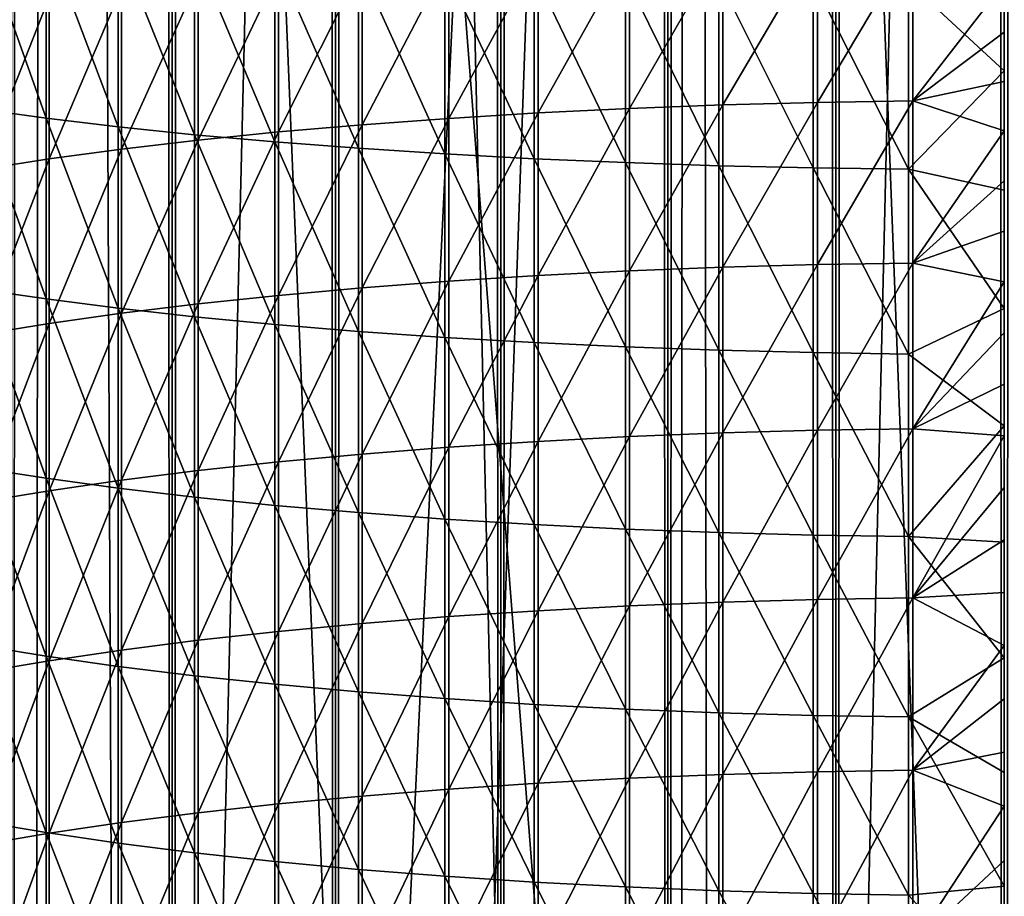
# Model space of a CAD drawing. Header units: millimetres. Extents: x -46 to 46, y -9 to 3208.
# Tile 274 of 401: x -2.46 to 0, y 31.38 to 33.57. Entities that reach past the tile are written whole.
import ezdxf

# ---------------------------------------------------------------- set-up
doc = ezdxf.new("R2010")
doc.units = ezdxf.units.MM
doc.header["$LTSCALE"] = 65.185185
for name, color, linetype in [('18', 7, 'CONTINUOUS'), ('19', 7, 'CONTINUOUS'), ('28', 7, 'CONTINUOUS'), ('30', 7, 'CONTINUOUS'), ('31', 7, 'CONTINUOUS'), ('32', 7, 'CONTINUOUS'), ('33', 7, 'CONTINUOUS')]:
    doc.layers.add(name, color=color, linetype=linetype)

msp = doc.modelspace()

# ---------------------------------------------------------------- linework, layer by layer
at = {"layer": '18', "color": 7, "linetype": 'CONTINUOUS'}
for points in [[(-2.4771, 11.3, 65.0791), (-2.0763, 11.3, 65.2069), (-2.4771, 1111.3, 65.0791), (-2.4771, 11.3, 65.0791)], [(-2.4771, 1111.3, 65.0791), (-2.0763, 11.3, 65.2069), (-2.0763, 1111.3, 65.2069), (-2.4771, 1111.3, 65.0791)], [(-2.0763, 11.3, 50.7931), (-2.4771, 11.3, 50.9209), (-2.0763, 1111.3, 50.7931), (-2.0763, 11.3, 50.7931)], [(-2.0763, 1111.3, 50.7931), (-2.4771, 11.3, 50.9209), (-2.4771, 1111.3, 50.9209), (-2.0763, 1111.3, 50.7931)], [(-2.0763, 11.3, 65.2069), (-1.6689, 11.3, 65.312), (-2.0763, 1111.3, 65.2069), (-2.0763, 11.3, 65.2069)], [(-2.0763, 1111.3, 65.2069), (-1.6689, 11.3, 65.312), (-1.6689, 1111.3, 65.312), (-2.0763, 1111.3, 65.2069)], [(-1.6689, 11.3, 50.688), (-2.0763, 11.3, 50.7931), (-1.6689, 1111.3, 50.688), (-1.6689, 11.3, 50.688)], [(-1.6689, 1111.3, 50.688), (-2.0763, 11.3, 50.7931), (-2.0763, 1111.3, 50.7931), (-1.6689, 1111.3, 50.688)], [(-1.6689, 11.3, 65.312), (-1.2563, 11.3, 65.394), (-1.6689, 1111.3, 65.312), (-1.6689, 11.3, 65.312)], [(-1.6689, 1111.3, 65.312), (-1.2563, 11.3, 65.394), (-1.2563, 1111.3, 65.394), (-1.6689, 1111.3, 65.312)], [(-1.2563, 11.3, 50.606), (-1.6689, 11.3, 50.688), (-1.2563, 1111.3, 50.606), (-1.2563, 11.3, 50.606)], [(-1.2563, 1111.3, 50.606), (-1.6689, 11.3, 50.688), (-1.6689, 1111.3, 50.688), (-1.2563, 1111.3, 50.606)], [(-1.2563, 11.3, 65.394), (-0.8397, 11.3, 65.4528), (-1.2563, 1111.3, 65.394), (-1.2563, 11.3, 65.394)], [(-1.2563, 1111.3, 65.394), (-0.8397, 11.3, 65.4528), (-0.8397, 1111.3, 65.4528), (-1.2563, 1111.3, 65.394)], [(-0.8397, 11.3, 50.5472), (-1.2563, 11.3, 50.606), (-0.8397, 1111.3, 50.5472), (-0.8397, 11.3, 50.5472)], [(-0.8397, 1111.3, 50.5472), (-1.2563, 11.3, 50.606), (-1.2563, 1111.3, 50.606), (-0.8397, 1111.3, 50.5472)], [(-0.8397, 11.3, 65.4528), (-0.4205, 11.3, 65.4882), (-0.8397, 1111.3, 65.4528), (-0.8397, 11.3, 65.4528)], [(-0.8397, 1111.3, 65.4528), (-0.4205, 11.3, 65.4882), (-0.4205, 1111.3, 65.4882), (-0.8397, 1111.3, 65.4528)], [(-0.4205, 11.3, 50.5118), (-0.8397, 11.3, 50.5472), (-0.4205, 1111.3, 50.5118), (-0.4205, 11.3, 50.5118)], [(-0.4205, 1111.3, 50.5118), (-0.8397, 11.3, 50.5472), (-0.8397, 1111.3, 50.5472), (-0.4205, 1111.3, 50.5118)], [(0, 11.3, 65.5), (0, 1111.3, 65.5), (-0.4205, 1111.3, 65.4882), (0, 11.3, 65.5)], [(-0.4205, 11.3, 65.4882), (0, 11.3, 65.5), (-0.4205, 1111.3, 65.4882), (-0.4205, 11.3, 65.4882)], [(0, 11.3, 50.5), (-0.4205, 11.3, 50.5118), (0, 1111.3, 50.5), (0, 11.3, 50.5)], [(0, 1111.3, 50.5), (-0.4205, 11.3, 50.5118), (-0.4205, 1111.3, 50.5118), (0, 1111.3, 50.5)]]:
    msp.add_3dface(points, dxfattribs=at)
at = {"layer": '19', "color": 7, "linetype": 'CONTINUOUS'}
for points in [[(0, 1111.3, 65.5), (0, 11.3, 65.5), (0.4205, 11.3, 65.4882), (0, 1111.3, 65.5)], [(0, 1111.3, 65.5), (0.4205, 11.3, 65.4882), (0.4205, 1111.3, 65.4882), (0, 1111.3, 65.5)], [(0, 11.3, 50.5), (0, 1111.3, 50.5), (0.4205, 1111.3, 50.5118), (0, 11.3, 50.5)], [(0.4205, 11.3, 50.5118), (0, 11.3, 50.5), (0.4205, 1111.3, 50.5118), (0.4205, 11.3, 50.5118)]]:
    msp.add_3dface(points, dxfattribs=at)
at = {"layer": '28', "color": 7, "linetype": 'CONTINUOUS'}
for points in [[(-2.3907, 33.7755, 54.3954), (-2.3907, 33.321, 54.4549), (-2.5598, 33.7963, 54.5634), (-2.3907, 33.7755, 54.3954)], [(-2.5598, 33.7963, 54.5634), (-2.3907, 33.321, 54.4549), (-2.5597, 33.3441, 54.6226), (-2.5598, 33.7963, 54.5634)], [(-2.2105, 33.7561, 54.2393), (-2.2105, 33.2996, 54.299), (-2.3907, 33.7755, 54.3954), (-2.2105, 33.7561, 54.2393)], [(-2.3907, 33.7755, 54.3954), (-2.2105, 33.2996, 54.299), (-2.3907, 33.321, 54.4549), (-2.3907, 33.7755, 54.3954)], [(-2.02, 33.7383, 54.0957), (-2.02, 33.2799, 54.1557), (-2.2105, 33.7561, 54.2393), (-2.02, 33.7383, 54.0957)], [(-2.2105, 33.7561, 54.2393), (-2.02, 33.2799, 54.1557), (-2.2105, 33.2996, 54.299), (-2.2105, 33.7561, 54.2393)], [(-0.7023, 33.7497, 60.4396), (-0.7023, 33.3542, 60.5002), (-0.4664, 33.7555, 60.4791), (-0.7023, 33.7497, 60.4396)], [(-0.4664, 33.7555, 60.4791), (-0.7023, 33.3542, 60.5002), (-0.4664, 33.3604, 60.5397), (-0.4664, 33.7555, 60.4791)], [(-0.4664, 33.7555, 60.4791), (-0.4664, 33.3604, 60.5397), (-0.2284, 33.759, 60.5026), (-0.4664, 33.7555, 60.4791)], [(-0.2284, 33.759, 60.5026), (-0.4664, 33.3604, 60.5397), (-0.2284, 33.3641, 60.5631), (-0.2284, 33.759, 60.5026)], [(-0.2284, 33.759, 60.5026), (-0.2284, 33.3641, 60.5631), (0, 33.6575, 60.5254), (-0.2284, 33.759, 60.5026)], [(-1.82, 33.7222, 53.9654), (-1.82, 33.2621, 54.0256), (-2.02, 33.7383, 54.0957), (-1.82, 33.7222, 53.9654)], [(-2.02, 33.7383, 54.0957), (-1.82, 33.2621, 54.0256), (-2.02, 33.2799, 54.1557), (-2.02, 33.7383, 54.0957)], [(-1.3859, 33.7181, 60.227), (-1.3859, 33.3207, 60.2879), (-1.1631, 33.7309, 60.3133), (-1.3859, 33.7181, 60.227)], [(-1.1631, 33.7309, 60.3133), (-1.3859, 33.3207, 60.2879), (-1.1631, 33.3343, 60.374), (-1.1631, 33.7309, 60.3133)], [(-1.1631, 33.7309, 60.3133), (-1.1631, 33.3343, 60.374), (-0.9349, 33.7414, 60.3842), (-1.1631, 33.7309, 60.3133)], [(-0.9349, 33.7414, 60.3842), (-1.1631, 33.3343, 60.374), (-0.9349, 33.3455, 60.4449), (-0.9349, 33.7414, 60.3842)], [(-0.9349, 33.7414, 60.3842), (-0.9349, 33.3455, 60.4449), (-0.7023, 33.7497, 60.4396), (-0.9349, 33.7414, 60.3842)], [(-0.7023, 33.7497, 60.4396), (-0.9349, 33.3455, 60.4449), (-0.7023, 33.3542, 60.5002), (-0.7023, 33.7497, 60.4396)], [(0, 33.7393, 53.4491), (0, 33.4394, 53.4869), (-0.2389, 33.6604, 53.467), (0, 33.7393, 53.4491)], [(-1.6115, 33.7077, 53.849), (-1.6115, 33.2461, 53.9094), (-1.82, 33.7222, 53.9654), (-1.6115, 33.7077, 53.849)], [(-1.82, 33.7222, 53.9654), (-1.6115, 33.2461, 53.9094), (-1.82, 33.2621, 54.0256), (-1.82, 33.7222, 53.9654)], [(-1.811, 33.6859, 60.0105), (-1.811, 33.2867, 60.0717), (-1.6022, 33.7031, 60.126), (-1.811, 33.6859, 60.0105)], [(-1.6022, 33.7031, 60.126), (-1.811, 33.2867, 60.0717), (-1.6022, 33.3048, 60.187), (-1.6022, 33.7031, 60.126)], [(-1.3955, 33.6951, 53.7469), (-1.3955, 33.2321, 53.8075), (-1.6115, 33.7077, 53.849), (-1.3955, 33.6951, 53.7469)], [(-1.6115, 33.7077, 53.849), (-1.3955, 33.2321, 53.8075), (-1.6115, 33.2461, 53.9094), (-1.6115, 33.7077, 53.849)], [(-1.6022, 33.7031, 60.126), (-1.6022, 33.3048, 60.187), (-1.3859, 33.7181, 60.227), (-1.6022, 33.7031, 60.126)], [(-1.3859, 33.7181, 60.227), (-1.6022, 33.3048, 60.187), (-1.3859, 33.3207, 60.2879), (-1.3859, 33.7181, 60.227)], [(-2.0114, 33.6667, 59.8812), (-2.0114, 33.2664, 59.9426), (-1.811, 33.6859, 60.0105), (-2.0114, 33.6667, 59.8812)], [(-1.811, 33.6859, 60.0105), (-2.0114, 33.2664, 59.9426), (-1.811, 33.2867, 60.0717), (-1.811, 33.6859, 60.0105)], [(-1.173, 33.6843, 53.6597), (-1.173, 33.2201, 53.7205), (-1.3955, 33.6951, 53.7469), (-1.173, 33.6843, 53.6597)], [(-1.3955, 33.6951, 53.7469), (-1.173, 33.2201, 53.7205), (-1.3955, 33.2321, 53.8075), (-1.3955, 33.6951, 53.7469)], [(-0.945, 33.6754, 53.5879), (-0.945, 33.2103, 53.6487), (-1.173, 33.6843, 53.6597), (-0.945, 33.6754, 53.5879)], [(-1.173, 33.6843, 53.6597), (-0.945, 33.2103, 53.6487), (-1.173, 33.2201, 53.7205), (-1.173, 33.6843, 53.6597)], [(-2.2023, 33.6455, 59.7387), (-2.2023, 33.2439, 59.8003), (-2.0114, 33.6667, 59.8812), (-2.2023, 33.6455, 59.7387)], [(-2.0114, 33.6667, 59.8812), (-2.2023, 33.2439, 59.8003), (-2.0114, 33.2664, 59.9426), (-2.0114, 33.6667, 59.8812)], [(-0.7126, 33.6684, 53.5316), (-0.7126, 33.2026, 53.5926), (-0.945, 33.6754, 53.5879), (-0.7126, 33.6684, 53.5316)], [(-0.945, 33.6754, 53.5879), (-0.7126, 33.2026, 53.5926), (-0.945, 33.2103, 53.6487), (-0.945, 33.6754, 53.5879)], [(-0.4768, 33.6634, 53.4913), (-0.4768, 33.197, 53.5523), (-0.7126, 33.6684, 53.5316), (-0.4768, 33.6634, 53.4913)], [(-0.7126, 33.6684, 53.5316), (-0.4768, 33.197, 53.5523), (-0.7126, 33.2026, 53.5926), (-0.7126, 33.6684, 53.5316)], [(-0.2389, 33.6604, 53.467), (-0.2389, 33.1937, 53.5281), (-0.4768, 33.6634, 53.4913), (-0.2389, 33.6604, 53.467)], [(-0.4768, 33.6634, 53.4913), (-0.2389, 33.1937, 53.5281), (-0.4768, 33.197, 53.5523), (-0.4768, 33.6634, 53.4913)], [(-0.2389, 33.6604, 53.467), (0, 33.4394, 53.4869), (-0.2389, 33.1937, 53.5281), (-0.2389, 33.6604, 53.467)], [(0, 33.6575, 60.5254), (-0.2284, 33.3641, 60.5631), (0, 33.5356, 60.544), (0, 33.6575, 60.5254)], [(-2.383, 33.6225, 59.5836), (-2.383, 33.2195, 59.6454), (-2.2023, 33.6455, 59.7387), (-2.383, 33.6225, 59.5836)], [(-2.2023, 33.6455, 59.7387), (-2.383, 33.2195, 59.6454), (-2.2023, 33.2439, 59.8003), (-2.2023, 33.6455, 59.7387)], [(-2.5525, 33.5977, 59.4167), (-2.5526, 33.1933, 59.4787), (-2.383, 33.6225, 59.5836), (-2.5525, 33.5977, 59.4167)], [(-2.383, 33.6225, 59.5836), (-2.5526, 33.1933, 59.4787), (-2.383, 33.2195, 59.6454), (-2.383, 33.6225, 59.5836)], [(0, 33.5356, 60.544), (-0.2284, 33.3641, 60.5631), (0, 33.4129, 60.563), (0, 33.5356, 60.544)], [(0, 33.4394, 53.4869), (0, 33.1419, 53.527), (-0.2389, 33.1937, 53.5281), (0, 33.4394, 53.4869)], [(0, 33.4129, 60.563), (-0.2284, 33.3641, 60.5631), (0, 33.2892, 60.5825), (0, 33.4129, 60.563)], [(-0.7023, 33.3542, 60.5002), (-0.7023, 32.9496, 60.5654), (-0.4664, 33.3604, 60.5397), (-0.7023, 33.3542, 60.5002)], [(-0.4664, 33.3604, 60.5397), (-0.7023, 32.9496, 60.5654), (-0.4664, 32.9561, 60.6048), (-0.4664, 33.3604, 60.5397)], [(-0.4664, 33.3604, 60.5397), (-0.4664, 32.9561, 60.6048), (-0.2284, 33.3641, 60.5631), (-0.4664, 33.3604, 60.5397)], [(-0.2284, 33.3641, 60.5631), (-0.4664, 32.9561, 60.6048), (-0.2284, 32.9599, 60.6282), (-0.2284, 33.3641, 60.5631)], [(-0.2284, 33.3641, 60.5631), (-0.2284, 32.9599, 60.6282), (0, 33.2892, 60.5825), (-0.2284, 33.3641, 60.5631)], [(-2.3907, 33.321, 54.4549), (-2.3907, 32.8702, 54.5194), (-2.5597, 33.3441, 54.6226), (-2.3907, 33.321, 54.4549)], [(-2.5597, 33.3441, 54.6226), (-2.3907, 32.8702, 54.5194), (-2.5597, 32.8951, 54.6869), (-2.5597, 33.3441, 54.6226)], [(-1.3859, 33.3207, 60.2879), (-1.3859, 32.9147, 60.3533), (-1.1631, 33.3343, 60.374), (-1.3859, 33.3207, 60.2879)], [(-1.1631, 33.3343, 60.374), (-1.3859, 32.9147, 60.3533), (-1.1631, 32.9289, 60.4393), (-1.1631, 33.3343, 60.374)], [(-1.1631, 33.3343, 60.374), (-1.1631, 32.9289, 60.4393), (-0.9349, 33.3455, 60.4449), (-1.1631, 33.3343, 60.374)], [(-0.9349, 33.3455, 60.4449), (-1.1631, 32.9289, 60.4393), (-0.9349, 32.9405, 60.5101), (-0.9349, 33.3455, 60.4449)], [(-0.9349, 33.3455, 60.4449), (-0.9349, 32.9405, 60.5101), (-0.7023, 33.3542, 60.5002), (-0.9349, 33.3455, 60.4449)], [(-0.7023, 33.3542, 60.5002), (-0.9349, 32.9405, 60.5101), (-0.7023, 32.9496, 60.5654), (-0.7023, 33.3542, 60.5002)], [(-2.2105, 33.2996, 54.299), (-2.2105, 32.8471, 54.3638), (-2.3907, 33.321, 54.4549), (-2.2105, 33.2996, 54.299)], [(-2.3907, 33.321, 54.4549), (-2.2105, 32.8471, 54.3638), (-2.3907, 32.8702, 54.5194), (-2.3907, 33.321, 54.4549)], [(-1.6022, 33.3048, 60.187), (-1.6022, 32.8982, 60.2525), (-1.3859, 33.3207, 60.2879), (-1.6022, 33.3048, 60.187)], [(-1.3859, 33.3207, 60.2879), (-1.6022, 32.8982, 60.2525), (-1.3859, 32.9147, 60.3533), (-1.3859, 33.3207, 60.2879)], [(-2.02, 33.2799, 54.1557), (-2.0199, 32.8259, 54.2207), (-2.2105, 33.2996, 54.299), (-2.02, 33.2799, 54.1557)], [(-2.2105, 33.2996, 54.299), (-2.0199, 32.8259, 54.2207), (-2.2105, 32.8471, 54.3638), (-2.2105, 33.2996, 54.299)], [(-2.0114, 33.2664, 59.9426), (-2.0114, 32.8581, 60.0083), (-1.811, 33.2867, 60.0717), (-2.0114, 33.2664, 59.9426)], [(-1.811, 33.2867, 60.0717), (-2.0114, 32.8581, 60.0083), (-1.811, 32.8793, 60.1373), (-1.811, 33.2867, 60.0717)], [(-1.811, 33.2867, 60.0717), (-1.811, 32.8793, 60.1373), (-1.6022, 33.3048, 60.187), (-1.811, 33.2867, 60.0717)], [(-1.6022, 33.3048, 60.187), (-1.811, 32.8793, 60.1373), (-1.6022, 32.8982, 60.2525), (-1.6022, 33.3048, 60.187)], [(0, 33.2892, 60.5825), (-0.2284, 32.9599, 60.6282), (0, 33.1647, 60.6025), (0, 33.2892, 60.5825)], [(-2.2023, 33.2439, 59.8003), (-2.2023, 32.8347, 59.8662), (-2.0114, 33.2664, 59.9426), (-2.2023, 33.2439, 59.8003)], [(-2.0114, 33.2664, 59.9426), (-2.2023, 32.8347, 59.8662), (-2.0114, 32.8581, 60.0083), (-2.0114, 33.2664, 59.9426)], [(-1.82, 33.2621, 54.0256), (-1.82, 32.8066, 54.0908), (-2.02, 33.2799, 54.1557), (-1.82, 33.2621, 54.0256)], [(-2.02, 33.2799, 54.1557), (-1.82, 32.8066, 54.0908), (-2.0199, 32.8259, 54.2207), (-2.02, 33.2799, 54.1557)], [(-1.6115, 33.2461, 53.9094), (-1.6115, 32.7893, 53.9748), (-1.82, 33.2621, 54.0256), (-1.6115, 33.2461, 53.9094)], [(-1.82, 33.2621, 54.0256), (-1.6115, 32.7893, 53.9748), (-1.82, 32.8066, 54.0908), (-1.82, 33.2621, 54.0256)], [(-2.383, 33.2195, 59.6454), (-2.383, 32.8093, 59.7114), (-2.2023, 33.2439, 59.8003), (-2.383, 33.2195, 59.6454)], [(-2.2023, 33.2439, 59.8003), (-2.383, 32.8093, 59.7114), (-2.2023, 32.8347, 59.8662), (-2.2023, 33.2439, 59.8003)], [(-1.3955, 33.2321, 53.8075), (-1.3955, 32.7742, 53.8731), (-1.6115, 33.2461, 53.9094), (-1.3955, 33.2321, 53.8075)], [(-1.6115, 33.2461, 53.9094), (-1.3955, 32.7742, 53.8731), (-1.6115, 32.7893, 53.9748), (-1.6115, 33.2461, 53.9094)], [(-2.5526, 33.1933, 59.4787), (-2.5526, 32.782, 59.5449), (-2.383, 33.2195, 59.6454), (-2.5526, 33.1933, 59.4787)], [(-2.383, 33.2195, 59.6454), (-2.5526, 32.782, 59.5449), (-2.383, 32.8093, 59.7114), (-2.383, 33.2195, 59.6454)], [(-1.173, 33.2201, 53.7205), (-1.173, 32.7613, 53.7862), (-1.3955, 33.2321, 53.8075), (-1.173, 33.2201, 53.7205)], [(-1.3955, 33.2321, 53.8075), (-1.173, 32.7613, 53.7862), (-1.3955, 32.7742, 53.8731), (-1.3955, 33.2321, 53.8075)], [(-0.945, 33.2103, 53.6487), (-0.945, 32.7507, 53.7145), (-1.173, 33.2201, 53.7205), (-0.945, 33.2103, 53.6487)], [(-1.173, 33.2201, 53.7205), (-0.945, 32.7507, 53.7145), (-1.173, 32.7613, 53.7862), (-1.173, 33.2201, 53.7205)], [(-0.7126, 33.2026, 53.5926), (-0.7126, 32.7423, 53.6585), (-0.945, 33.2103, 53.6487), (-0.7126, 33.2026, 53.5926)], [(-0.945, 33.2103, 53.6487), (-0.7126, 32.7423, 53.6585), (-0.945, 32.7507, 53.7145), (-0.945, 33.2103, 53.6487)], [(-0.4768, 33.197, 53.5523), (-0.4768, 32.7364, 53.6182), (-0.7126, 33.2026, 53.5926), (-0.4768, 33.197, 53.5523)], [(-0.7126, 33.2026, 53.5926), (-0.4768, 32.7364, 53.6182), (-0.7126, 32.7423, 53.6585), (-0.7126, 33.2026, 53.5926)], [(-0.2389, 33.1937, 53.5281), (-0.2389, 32.7328, 53.594), (-0.4768, 33.197, 53.5523), (-0.2389, 33.1937, 53.5281)], [(-0.4768, 33.197, 53.5523), (-0.2389, 32.7328, 53.594), (-0.4768, 32.7364, 53.6182), (-0.4768, 33.197, 53.5523)], [(0, 33.1419, 53.527), (0, 32.8468, 53.569), (-0.2389, 33.1937, 53.5281), (0, 33.1419, 53.527)], [(-0.2389, 33.1937, 53.5281), (0, 32.8468, 53.569), (-0.2389, 32.7328, 53.594), (-0.2389, 33.1937, 53.5281)], [(0, 33.1647, 60.6025), (-0.2284, 32.9599, 60.6282), (0, 33.0393, 60.6228), (0, 33.1647, 60.6025)], [(0, 33.0393, 60.6228), (-0.2284, 32.9599, 60.6282), (0, 32.9131, 60.6435), (0, 33.0393, 60.6228)], [(-1.1631, 32.9289, 60.4393), (-1.1631, 32.5149, 60.5083), (-0.9349, 32.9405, 60.5101), (-1.1631, 32.9289, 60.4393)], [(-0.9349, 32.9405, 60.5101), (-1.1631, 32.5149, 60.5083), (-0.9348, 32.5269, 60.5791), (-0.9349, 32.9405, 60.5101)], [(-0.9349, 32.9405, 60.5101), (-0.9348, 32.5269, 60.5791), (-0.7023, 32.9496, 60.5654), (-0.9349, 32.9405, 60.5101)], [(-0.7023, 32.9496, 60.5654), (-0.9348, 32.5269, 60.5791), (-0.7023, 32.5362, 60.6343), (-0.7023, 32.9496, 60.5654)], [(-0.7023, 32.9496, 60.5654), (-0.7023, 32.5362, 60.6343), (-0.4664, 32.9561, 60.6048), (-0.7023, 32.9496, 60.5654)], [(-0.4664, 32.9561, 60.6048), (-0.7023, 32.5362, 60.6343), (-0.4664, 32.5428, 60.6737), (-0.4664, 32.9561, 60.6048)], [(-0.4664, 32.9561, 60.6048), (-0.4664, 32.5428, 60.6737), (-0.2284, 32.9599, 60.6282), (-0.4664, 32.9561, 60.6048)], [(-0.2284, 32.9599, 60.6282), (-0.4664, 32.5428, 60.6737), (-0.2284, 32.5468, 60.6971), (-0.2284, 32.9599, 60.6282)], [(-0.2284, 32.9599, 60.6282), (-0.2284, 32.5468, 60.6971), (0, 32.9131, 60.6435), (-0.2284, 32.9599, 60.6282)], [(-1.3859, 32.9147, 60.3533), (-1.3858, 32.5004, 60.4224), (-1.1631, 32.9289, 60.4393), (-1.3859, 32.9147, 60.3533)], [(-1.1631, 32.9289, 60.4393), (-1.3858, 32.5004, 60.4224), (-1.1631, 32.5149, 60.5083), (-1.1631, 32.9289, 60.4393)], [(-2.3907, 32.8702, 54.5194), (-2.3907, 32.423, 54.5879), (-2.5597, 32.8951, 54.6869), (-2.3907, 32.8702, 54.5194)], [(-2.5597, 32.8951, 54.6869), (-2.3907, 32.423, 54.5879), (-2.5597, 32.4494, 54.7551), (-2.5597, 32.8951, 54.6869)], [(-1.811, 32.8793, 60.1373), (-1.811, 32.464, 60.2066), (-1.6022, 32.8982, 60.2525), (-1.811, 32.8793, 60.1373)], [(-1.6022, 32.8982, 60.2525), (-1.811, 32.464, 60.2066), (-1.6022, 32.4834, 60.3216), (-1.6022, 32.8982, 60.2525)], [(-1.6022, 32.8982, 60.2525), (-1.6022, 32.4834, 60.3216), (-1.3859, 32.9147, 60.3533), (-1.6022, 32.8982, 60.2525)], [(-1.3859, 32.9147, 60.3533), (-1.6022, 32.4834, 60.3216), (-1.3858, 32.5004, 60.4224), (-1.3859, 32.9147, 60.3533)], [(0, 32.9131, 60.6435), (-0.2284, 32.5468, 60.6971), (0, 32.786, 60.6646), (0, 32.9131, 60.6435)], [(-2.2105, 32.8471, 54.3638), (-2.2105, 32.3986, 54.4325), (-2.3907, 32.8702, 54.5194), (-2.2105, 32.8471, 54.3638)], [(-2.3907, 32.8702, 54.5194), (-2.2105, 32.3986, 54.4325), (-2.3907, 32.423, 54.5879), (-2.3907, 32.8702, 54.5194)], [(-2.0114, 32.8581, 60.0083), (-2.0113, 32.4422, 60.0777), (-1.811, 32.8793, 60.1373), (-2.0114, 32.8581, 60.0083)], [(-1.811, 32.8793, 60.1373), (-2.0113, 32.4422, 60.0777), (-1.811, 32.464, 60.2066), (-1.811, 32.8793, 60.1373)], [(-2.0199, 32.8259, 54.2207), (-2.02, 32.3761, 54.2896), (-2.2105, 32.8471, 54.3638), (-2.0199, 32.8259, 54.2207)], [(-2.2105, 32.8471, 54.3638), (-2.02, 32.3761, 54.2896), (-2.2105, 32.3986, 54.4325), (-2.2105, 32.8471, 54.3638)], [(-2.2023, 32.8347, 59.8662), (-2.2023, 32.4182, 59.9356), (-2.0114, 32.8581, 60.0083), (-2.2023, 32.8347, 59.8662)], [(-2.0114, 32.8581, 60.0083), (-2.2023, 32.4182, 59.9356), (-2.0113, 32.4422, 60.0777), (-2.0114, 32.8581, 60.0083)], [(0, 32.8468, 53.569), (0, 32.5539, 53.6127), (-0.2389, 32.7328, 53.594), (0, 32.8468, 53.569)], [(-2.383, 32.8093, 59.7114), (-2.383, 32.3921, 59.781), (-2.2023, 32.8347, 59.8662), (-2.383, 32.8093, 59.7114)], [(-2.2023, 32.8347, 59.8662), (-2.383, 32.3921, 59.781), (-2.2023, 32.4182, 59.9356), (-2.2023, 32.8347, 59.8662)], [(-2.0199, 32.8259, 54.2207), (-1.82, 32.3556, 54.1599), (-2.02, 32.3761, 54.2896), (-2.0199, 32.8259, 54.2207)], [(-1.82, 32.8066, 54.0908), (-1.82, 32.3556, 54.1599), (-2.0199, 32.8259, 54.2207), (-1.82, 32.8066, 54.0908)], [(-2.5526, 32.782, 59.5449), (-2.5525, 32.364, 59.6146), (-2.383, 32.8093, 59.7114), (-2.5526, 32.782, 59.5449)], [(-2.383, 32.8093, 59.7114), (-2.5525, 32.364, 59.6146), (-2.383, 32.3921, 59.781), (-2.383, 32.8093, 59.7114)], [(-1.6115, 32.7893, 53.9748), (-1.6115, 32.3374, 54.044), (-1.82, 32.8066, 54.0908), (-1.6115, 32.7893, 53.9748)], [(-1.82, 32.8066, 54.0908), (-1.6115, 32.3374, 54.044), (-1.82, 32.3556, 54.1599), (-1.82, 32.8066, 54.0908)], [(-1.3955, 32.7742, 53.8731), (-1.3955, 32.3214, 53.9424), (-1.6115, 32.7893, 53.9748), (-1.3955, 32.7742, 53.8731)], [(-1.6115, 32.7893, 53.9748), (-1.3955, 32.3214, 53.9424), (-1.6115, 32.3374, 54.044), (-1.6115, 32.7893, 53.9748)], [(-1.173, 32.7613, 53.7862), (-1.173, 32.3077, 53.8556), (-1.3955, 32.7742, 53.8731), (-1.173, 32.7613, 53.7862)], [(-1.3955, 32.7742, 53.8731), (-1.173, 32.3077, 53.8556), (-1.3955, 32.3214, 53.9424), (-1.3955, 32.7742, 53.8731)], [(0, 32.786, 60.6646), (-0.2284, 32.5468, 60.6971), (0, 32.658, 60.6859), (0, 32.786, 60.6646)], [(-0.945, 32.7507, 53.7145), (-0.945, 32.2965, 53.7841), (-1.173, 32.7613, 53.7862), (-0.945, 32.7507, 53.7145)], [(-1.173, 32.7613, 53.7862), (-0.945, 32.2965, 53.7841), (-1.173, 32.3077, 53.8556), (-1.173, 32.7613, 53.7862)], [(-0.7126, 32.7423, 53.6585), (-0.7126, 32.2876, 53.7281), (-0.945, 32.7507, 53.7145), (-0.7126, 32.7423, 53.6585)], [(-0.945, 32.7507, 53.7145), (-0.7126, 32.2876, 53.7281), (-0.945, 32.2965, 53.7841), (-0.945, 32.7507, 53.7145)], [(-0.4768, 32.7364, 53.6182), (-0.4768, 32.2813, 53.6879), (-0.7126, 32.7423, 53.6585), (-0.4768, 32.7364, 53.6182)], [(-0.7126, 32.7423, 53.6585), (-0.4768, 32.2813, 53.6879), (-0.7126, 32.2876, 53.7281), (-0.7126, 32.7423, 53.6585)], [(-0.2389, 32.7328, 53.594), (-0.2389, 32.2775, 53.6638), (-0.4768, 32.7364, 53.6182), (-0.2389, 32.7328, 53.594)], [(-0.4768, 32.7364, 53.6182), (-0.2389, 32.2775, 53.6638), (-0.4768, 32.2813, 53.6879), (-0.4768, 32.7364, 53.6182)], [(-0.2389, 32.7328, 53.594), (0, 32.5539, 53.6127), (-0.2389, 32.2775, 53.6638), (-0.2389, 32.7328, 53.594)], [(0, 32.658, 60.6859), (-0.2284, 32.5468, 60.6971), (0, 32.5292, 60.7076), (0, 32.658, 60.6859)], [(0, 32.5539, 53.6127), (0, 32.2634, 53.6577), (-0.2389, 32.2775, 53.6638), (0, 32.5539, 53.6127)], [(-1.1631, 32.5149, 60.5083), (-1.1631, 32.0928, 60.5802), (-0.9348, 32.5269, 60.5791), (-1.1631, 32.5149, 60.5083)], [(-0.9348, 32.5269, 60.5791), (-1.1631, 32.0928, 60.5802), (-0.9349, 32.1049, 60.651), (-0.9348, 32.5269, 60.5791)], [(-0.9348, 32.5269, 60.5791), (-0.9349, 32.1049, 60.651), (-0.7023, 32.5362, 60.6343), (-0.9348, 32.5269, 60.5791)], [(-0.7023, 32.5362, 60.6343), (-0.9349, 32.1049, 60.651), (-0.7023, 32.1144, 60.7061), (-0.7023, 32.5362, 60.6343)], [(-0.7023, 32.5362, 60.6343), (-0.7023, 32.1144, 60.7061), (-0.4664, 32.5428, 60.6737), (-0.7023, 32.5362, 60.6343)], [(-0.4664, 32.5428, 60.6737), (-0.7023, 32.1144, 60.7061), (-0.4664, 32.1211, 60.7455), (-0.4664, 32.5428, 60.6737)], [(-0.4664, 32.5428, 60.6737), (-0.4664, 32.1211, 60.7455), (-0.2284, 32.5468, 60.6971), (-0.4664, 32.5428, 60.6737)], [(-0.2284, 32.5468, 60.6971), (-0.4664, 32.1211, 60.7455), (-0.2284, 32.1251, 60.7689), (-0.2284, 32.5468, 60.6971)], [(-0.2284, 32.5468, 60.6971), (-0.2284, 32.1251, 60.7689), (0, 32.5292, 60.7076), (-0.2284, 32.5468, 60.6971)], [(0, 32.5292, 60.7076), (-0.2284, 32.1251, 60.7689), (0, 32.3997, 60.7296), (0, 32.5292, 60.7076)], [(-1.6022, 32.4834, 60.3216), (-1.6022, 32.0608, 60.3936), (-1.3858, 32.5004, 60.4224), (-1.6022, 32.4834, 60.3216)], [(-1.3858, 32.5004, 60.4224), (-1.6022, 32.0608, 60.3936), (-1.3859, 32.0781, 60.4943), (-1.3858, 32.5004, 60.4224)], [(-1.3858, 32.5004, 60.4224), (-1.3859, 32.0781, 60.4943), (-1.1631, 32.5149, 60.5083), (-1.3858, 32.5004, 60.4224)], [(-1.1631, 32.5149, 60.5083), (-1.3859, 32.0781, 60.4943), (-1.1631, 32.0928, 60.5802), (-1.1631, 32.5149, 60.5083)], [(-1.811, 32.464, 60.2066), (-1.811, 32.0411, 60.2786), (-1.6022, 32.4834, 60.3216), (-1.811, 32.464, 60.2066)], [(-1.6022, 32.4834, 60.3216), (-1.811, 32.0411, 60.2786), (-1.6022, 32.0608, 60.3936), (-1.6022, 32.4834, 60.3216)], [(-2.3907, 32.423, 54.5879), (-2.3907, 31.9795, 54.6594), (-2.5597, 32.4494, 54.7551), (-2.3907, 32.423, 54.5879)], [(-2.5597, 32.4494, 54.7551), (-2.3907, 31.9795, 54.6594), (-2.5597, 32.0069, 54.8264), (-2.5597, 32.4494, 54.7551)], [(-2.0113, 32.4422, 60.0777), (-2.0113, 32.019, 60.1498), (-1.811, 32.464, 60.2066), (-2.0113, 32.4422, 60.0777)], [(-1.811, 32.464, 60.2066), (-2.0113, 32.019, 60.1498), (-1.811, 32.0411, 60.2786), (-1.811, 32.464, 60.2066)], [(-2.2023, 32.4182, 59.9356), (-2.2023, 31.9947, 60.0077), (-2.0113, 32.4422, 60.0777), (-2.2023, 32.4182, 59.9356)], [(-2.0113, 32.4422, 60.0777), (-2.2023, 31.9947, 60.0077), (-2.0113, 32.019, 60.1498), (-2.0113, 32.4422, 60.0777)], [(-2.2105, 32.3986, 54.4325), (-2.2105, 31.954, 54.5041), (-2.3907, 32.423, 54.5879), (-2.2105, 32.3986, 54.4325)], [(-2.3907, 32.423, 54.5879), (-2.2105, 31.954, 54.5041), (-2.3907, 31.9795, 54.6594), (-2.3907, 32.423, 54.5879)], [(-2.383, 32.3921, 59.781), (-2.383, 31.9682, 59.8532), (-2.2023, 32.4182, 59.9356), (-2.383, 32.3921, 59.781)], [(-2.2023, 32.4182, 59.9356), (-2.383, 31.9682, 59.8532), (-2.2023, 31.9947, 60.0077), (-2.2023, 32.4182, 59.9356)], [(0, 32.3997, 60.7296), (-0.2284, 32.1251, 60.7689), (0, 32.2693, 60.7518), (0, 32.3997, 60.7296)], [(-2.5525, 32.364, 59.6146), (-2.5525, 31.9397, 59.6869), (-2.383, 32.3921, 59.781), (-2.5525, 32.364, 59.6146)], [(-2.383, 32.3921, 59.781), (-2.5525, 31.9397, 59.6869), (-2.383, 31.9682, 59.8532), (-2.383, 32.3921, 59.781)], [(-2.02, 32.3761, 54.2896), (-2.02, 31.9305, 54.3614), (-2.2105, 32.3986, 54.4325), (-2.02, 32.3761, 54.2896)], [(-2.2105, 32.3986, 54.4325), (-2.02, 31.9305, 54.3614), (-2.2105, 31.954, 54.5041), (-2.2105, 32.3986, 54.4325)], [(-1.82, 32.3556, 54.1599), (-1.82, 31.9093, 54.2318), (-2.02, 32.3761, 54.2896), (-1.82, 32.3556, 54.1599)], [(-2.02, 32.3761, 54.2896), (-1.82, 31.9093, 54.2318), (-2.02, 31.9305, 54.3614), (-2.02, 32.3761, 54.2896)], [(-1.6115, 32.3374, 54.044), (-1.6115, 31.8902, 54.116), (-1.82, 32.3556, 54.1599), (-1.6115, 32.3374, 54.044)], [(-1.82, 32.3556, 54.1599), (-1.6115, 31.8902, 54.116), (-1.82, 31.9093, 54.2318), (-1.82, 32.3556, 54.1599)], [(-1.3955, 32.3214, 53.9424), (-1.3955, 31.8736, 54.0145), (-1.6115, 32.3374, 54.044), (-1.3955, 32.3214, 53.9424)], [(-1.6115, 32.3374, 54.044), (-1.3955, 31.8736, 54.0145), (-1.6115, 31.8902, 54.116), (-1.6115, 32.3374, 54.044)], [(-1.173, 32.3077, 53.8556), (-1.173, 31.8593, 53.9279), (-1.3955, 32.3214, 53.9424), (-1.173, 32.3077, 53.8556)], [(-1.3955, 32.3214, 53.9424), (-1.173, 31.8593, 53.9279), (-1.3955, 31.8736, 54.0145), (-1.3955, 32.3214, 53.9424)], [(-0.945, 32.2965, 53.7841), (-0.945, 31.8476, 53.8564), (-1.173, 32.3077, 53.8556), (-0.945, 32.2965, 53.7841)], [(-1.173, 32.3077, 53.8556), (-0.945, 31.8476, 53.8564), (-1.173, 31.8593, 53.9279), (-1.173, 32.3077, 53.8556)], [(-0.7126, 32.2876, 53.7281), (-0.7126, 31.8384, 53.8005), (-0.945, 32.2965, 53.7841), (-0.7126, 32.2876, 53.7281)], [(-0.945, 32.2965, 53.7841), (-0.7126, 31.8384, 53.8005), (-0.945, 31.8476, 53.8564), (-0.945, 32.2965, 53.7841)], [(-0.4768, 32.2813, 53.6879), (-0.4768, 31.8318, 53.7603), (-0.7126, 32.2876, 53.7281), (-0.4768, 32.2813, 53.6879)], [(-0.7126, 32.2876, 53.7281), (-0.4768, 31.8318, 53.7603), (-0.7126, 31.8384, 53.8005), (-0.7126, 32.2876, 53.7281)], [(-0.2389, 32.2775, 53.6638), (-0.2389, 31.8279, 53.7362), (-0.4768, 32.2813, 53.6879), (-0.2389, 32.2775, 53.6638)], [(-0.4768, 32.2813, 53.6879), (-0.2389, 31.8279, 53.7362), (-0.4768, 31.8318, 53.7603), (-0.4768, 32.2813, 53.6879)], [(0, 32.2634, 53.6577), (0, 31.9752, 53.7039), (-0.2389, 32.2775, 53.6638), (0, 32.2634, 53.6577)], [(-0.2389, 32.2775, 53.6638), (0, 31.9752, 53.7039), (-0.2389, 31.8279, 53.7362), (-0.2389, 32.2775, 53.6638)], [(0, 32.2693, 60.7518), (-0.2284, 32.1251, 60.7689), (0, 32.138, 60.7743), (0, 32.2693, 60.7518)], [(0, 32.138, 60.7743), (-0.2284, 32.1251, 60.7689), (0, 32.006, 60.7969), (0, 32.138, 60.7743)], [(-1.1631, 32.0928, 60.5802), (-1.1631, 31.6627, 60.6541), (-0.9349, 32.1049, 60.651), (-1.1631, 32.0928, 60.5802)], [(-0.9349, 32.1049, 60.651), (-1.1631, 31.6627, 60.6541), (-0.9349, 31.6749, 60.7248), (-0.9349, 32.1049, 60.651)], [(-0.9349, 32.1049, 60.651), (-0.9349, 31.6749, 60.7248), (-0.7023, 32.1144, 60.7061), (-0.9349, 32.1049, 60.651)], [(-0.7023, 32.1144, 60.7061), (-0.9349, 31.6749, 60.7248), (-0.7023, 31.6844, 60.78), (-0.7023, 32.1144, 60.7061)], [(-0.7023, 32.1144, 60.7061), (-0.7023, 31.6844, 60.78), (-0.4664, 32.1211, 60.7455), (-0.7023, 32.1144, 60.7061)], [(-0.4664, 32.1211, 60.7455), (-0.7023, 31.6844, 60.78), (-0.4664, 31.6911, 60.8194), (-0.4664, 32.1211, 60.7455)], [(-0.4664, 32.1211, 60.7455), (-0.4664, 31.6911, 60.8194), (-0.2284, 32.1251, 60.7689), (-0.4664, 32.1211, 60.7455)], [(-0.2284, 32.1251, 60.7689), (-0.4664, 31.6911, 60.8194), (-0.2284, 31.6952, 60.8428), (-0.2284, 32.1251, 60.7689)], [(-0.2284, 32.1251, 60.7689), (-0.2284, 31.6952, 60.8428), (0, 32.006, 60.7969), (-0.2284, 32.1251, 60.7689)], [(-1.3859, 32.0781, 60.4943), (-1.3859, 31.648, 60.5682), (-1.1631, 32.0928, 60.5802), (-1.3859, 32.0781, 60.4943)], [(-1.1631, 32.0928, 60.5802), (-1.3859, 31.648, 60.5682), (-1.1631, 31.6627, 60.6541), (-1.1631, 32.0928, 60.5802)], [(-1.811, 32.0411, 60.2786), (-1.811, 31.6109, 60.3525), (-1.6022, 32.0608, 60.3936), (-1.811, 32.0411, 60.2786)], [(-1.6022, 32.0608, 60.3936), (-1.811, 31.6109, 60.3525), (-1.6022, 31.6307, 60.4675), (-1.6022, 32.0608, 60.3936)], [(-1.6022, 32.0608, 60.3936), (-1.6022, 31.6307, 60.4675), (-1.3859, 32.0781, 60.4943), (-1.6022, 32.0608, 60.3936)], [(-1.3859, 32.0781, 60.4943), (-1.6022, 31.6307, 60.4675), (-1.3859, 31.648, 60.5682), (-1.3859, 32.0781, 60.4943)], [(-2.0113, 32.019, 60.1498), (-2.0113, 31.5888, 60.2237), (-1.811, 32.0411, 60.2786), (-2.0113, 32.019, 60.1498)], [(-1.811, 32.0411, 60.2786), (-2.0113, 31.5888, 60.2237), (-1.811, 31.6109, 60.3525), (-1.811, 32.0411, 60.2786)], [(-2.3907, 31.9795, 54.6594), (-2.3907, 31.5396, 54.7327), (-2.5597, 32.0069, 54.8264), (-2.3907, 31.9795, 54.6594)], [(-2.5597, 32.0069, 54.8264), (-2.3907, 31.5396, 54.7327), (-2.5597, 31.5678, 54.8996), (-2.5597, 32.0069, 54.8264)], [(-2.2023, 31.9947, 60.0077), (-2.2023, 31.5644, 60.0817), (-2.0113, 32.019, 60.1498), (-2.2023, 31.9947, 60.0077)], [(-2.0113, 32.019, 60.1498), (-2.2023, 31.5644, 60.0817), (-2.0113, 31.5888, 60.2237), (-2.0113, 32.019, 60.1498)], [(-2.383, 31.9682, 59.8532), (-2.383, 31.5378, 59.9271), (-2.2023, 31.9947, 60.0077), (-2.383, 31.9682, 59.8532)], [(-2.2023, 31.9947, 60.0077), (-2.383, 31.5378, 59.9271), (-2.2023, 31.5644, 60.0817), (-2.2023, 31.9947, 60.0077)], [(0, 32.006, 60.7969), (-0.2284, 31.6952, 60.8428), (0, 31.8733, 60.8197), (0, 32.006, 60.7969)], [(-2.5525, 31.9397, 59.6869), (-2.5525, 31.5093, 59.7608), (-2.383, 31.9682, 59.8532), (-2.5525, 31.9397, 59.6869)], [(-2.383, 31.9682, 59.8532), (-2.5525, 31.5093, 59.7608), (-2.383, 31.5378, 59.9271), (-2.383, 31.9682, 59.8532)], [(-2.2105, 31.954, 54.5041), (-2.2105, 31.5134, 54.5776), (-2.3907, 31.9795, 54.6594), (-2.2105, 31.954, 54.5041)], [(-2.3907, 31.9795, 54.6594), (-2.2105, 31.5134, 54.5776), (-2.3907, 31.5396, 54.7327), (-2.3907, 31.9795, 54.6594)], [(0, 31.9752, 53.7039), (0, 31.6893, 53.7508), (-0.2389, 31.8279, 53.7362), (0, 31.9752, 53.7039)], [(-2.02, 31.9305, 54.3614), (-2.0199, 31.4893, 54.4349), (-2.2105, 31.954, 54.5041), (-2.02, 31.9305, 54.3614)], [(-2.2105, 31.954, 54.5041), (-2.0199, 31.4893, 54.4349), (-2.2105, 31.5134, 54.5776), (-2.2105, 31.954, 54.5041)], [(-1.82, 31.9093, 54.2318), (-1.82, 31.4674, 54.3055), (-2.02, 31.9305, 54.3614), (-1.82, 31.9093, 54.2318)], [(-2.02, 31.9305, 54.3614), (-1.82, 31.4674, 54.3055), (-2.0199, 31.4893, 54.4349), (-2.02, 31.9305, 54.3614)], [(-1.6115, 31.8902, 54.116), (-1.6115, 31.4479, 54.1898), (-1.82, 31.9093, 54.2318), (-1.6115, 31.8902, 54.116)], [(-1.82, 31.9093, 54.2318), (-1.6115, 31.4479, 54.1898), (-1.82, 31.4674, 54.3055), (-1.82, 31.9093, 54.2318)], [(-1.3955, 31.8736, 54.0145), (-1.3955, 31.4308, 54.0884), (-1.6115, 31.8902, 54.116), (-1.3955, 31.8736, 54.0145)], [(-1.6115, 31.8902, 54.116), (-1.3955, 31.4308, 54.0884), (-1.6115, 31.4479, 54.1898), (-1.6115, 31.8902, 54.116)], [(-1.173, 31.8593, 53.9279), (-1.173, 31.4162, 54.0018), (-1.3955, 31.8736, 54.0145), (-1.173, 31.8593, 53.9279)], [(-1.3955, 31.8736, 54.0145), (-1.173, 31.4162, 54.0018), (-1.3955, 31.4308, 54.0884), (-1.3955, 31.8736, 54.0145)], [(-0.945, 31.8476, 53.8564), (-0.945, 31.4041, 53.9304), (-1.173, 31.8593, 53.9279), (-0.945, 31.8476, 53.8564)], [(-1.173, 31.8593, 53.9279), (-0.945, 31.4041, 53.9304), (-1.173, 31.4162, 54.0018), (-1.173, 31.8593, 53.9279)], [(0, 31.8733, 60.8197), (-0.2284, 31.6952, 60.8428), (0, 31.7397, 60.8427), (0, 31.8733, 60.8197)], [(-0.7126, 31.8384, 53.8005), (-0.7126, 31.3947, 53.8745), (-0.945, 31.8476, 53.8564), (-0.7126, 31.8384, 53.8005)], [(-0.945, 31.8476, 53.8564), (-0.7126, 31.3947, 53.8745), (-0.945, 31.4041, 53.9304), (-0.945, 31.8476, 53.8564)], [(-0.4768, 31.8318, 53.7603), (-0.4768, 31.3879, 53.8344), (-0.7126, 31.8384, 53.8005), (-0.4768, 31.8318, 53.7603)], [(-0.7126, 31.8384, 53.8005), (-0.4768, 31.3879, 53.8344), (-0.7126, 31.3947, 53.8745), (-0.7126, 31.8384, 53.8005)], [(-0.2389, 31.8279, 53.7362), (-0.2389, 31.3838, 53.8102), (-0.4768, 31.8318, 53.7603), (-0.2389, 31.8279, 53.7362)], [(-0.4768, 31.8318, 53.7603), (-0.2389, 31.3838, 53.8102), (-0.4768, 31.3879, 53.8344), (-0.4768, 31.8318, 53.7603)], [(0, 31.6893, 53.7508), (0, 31.4057, 53.7983), (-0.2389, 31.8279, 53.7362), (0, 31.6893, 53.7508)], [(-0.2389, 31.8279, 53.7362), (0, 31.4057, 53.7983), (-0.2389, 31.3838, 53.8102), (-0.2389, 31.8279, 53.7362)], [(0, 31.7397, 60.8427), (-0.2284, 31.6952, 60.8428), (0, 31.6054, 60.8658), (0, 31.7397, 60.8427)], [(-0.7023, 31.6844, 60.78), (-0.7023, 31.2465, 60.8549), (-0.4664, 31.6911, 60.8194), (-0.7023, 31.6844, 60.78)], [(-0.4664, 31.6911, 60.8194), (-0.7023, 31.2465, 60.8549), (-0.4664, 31.2532, 60.8943), (-0.4664, 31.6911, 60.8194)], [(-0.4664, 31.6911, 60.8194), (-0.4664, 31.2532, 60.8943), (-0.2284, 31.6952, 60.8428), (-0.4664, 31.6911, 60.8194)], [(-0.2284, 31.6952, 60.8428), (-0.4664, 31.2532, 60.8943), (-0.2284, 31.2572, 60.9178), (-0.2284, 31.6952, 60.8428)], [(-0.2284, 31.6952, 60.8428), (-0.2284, 31.2572, 60.9178), (0, 31.6054, 60.8658), (-0.2284, 31.6952, 60.8428)], [(-1.3859, 31.648, 60.5682), (-1.3858, 31.2104, 60.6431), (-1.1631, 31.6627, 60.6541), (-1.3859, 31.648, 60.5682)], [(-1.1631, 31.6627, 60.6541), (-1.3858, 31.2104, 60.6431), (-1.1631, 31.2251, 60.729), (-1.1631, 31.6627, 60.6541)], [(-1.1631, 31.6627, 60.6541), (-1.1631, 31.2251, 60.729), (-0.9349, 31.6749, 60.7248), (-1.1631, 31.6627, 60.6541)], [(-0.9349, 31.6749, 60.7248), (-1.1631, 31.2251, 60.729), (-0.9348, 31.2371, 60.7997), (-0.9349, 31.6749, 60.7248)], [(-0.9349, 31.6749, 60.7248), (-0.9348, 31.2371, 60.7997), (-0.7023, 31.6844, 60.78), (-0.9349, 31.6749, 60.7248)], [(-0.7023, 31.6844, 60.78), (-0.9348, 31.2371, 60.7997), (-0.7023, 31.2465, 60.8549), (-0.7023, 31.6844, 60.78)], [(-1.6022, 31.6307, 60.4675), (-1.6022, 31.1933, 60.5424), (-1.3859, 31.648, 60.5682), (-1.6022, 31.6307, 60.4675)], [(-1.3859, 31.648, 60.5682), (-1.6022, 31.1933, 60.5424), (-1.3858, 31.2104, 60.6431), (-1.3859, 31.648, 60.5682)], [(-1.811, 31.6109, 60.3525), (-1.811, 31.1737, 60.4273), (-1.6022, 31.6307, 60.4675), (-1.811, 31.6109, 60.3525)], [(-1.6022, 31.6307, 60.4675), (-1.811, 31.1737, 60.4273), (-1.6022, 31.1933, 60.5424), (-1.6022, 31.6307, 60.4675)], [(-2.0113, 31.5888, 60.2237), (-2.0113, 31.1518, 60.2985), (-1.811, 31.6109, 60.3525), (-2.0113, 31.5888, 60.2237)], [(-1.811, 31.6109, 60.3525), (-2.0113, 31.1518, 60.2985), (-1.811, 31.1737, 60.4273), (-1.811, 31.6109, 60.3525)], [(0, 31.6054, 60.8658), (-0.2284, 31.2572, 60.9178), (0, 31.4703, 60.8889), (0, 31.6054, 60.8658)], [(-2.3907, 31.5396, 54.7327), (-2.3907, 31.1034, 54.807), (-2.5597, 31.5678, 54.8996), (-2.3907, 31.5396, 54.7327)], [(-2.5597, 31.5678, 54.8996), (-2.3907, 31.1034, 54.807), (-2.5597, 31.132, 54.9738), (-2.5597, 31.5678, 54.8996)], [(-2.2023, 31.5644, 60.0817), (-2.2023, 31.1276, 60.1564), (-2.0113, 31.5888, 60.2237), (-2.2023, 31.5644, 60.0817)], [(-2.0113, 31.5888, 60.2237), (-2.2023, 31.1276, 60.1564), (-2.0113, 31.1518, 60.2985), (-2.0113, 31.5888, 60.2237)], [(-2.383, 31.5378, 59.9271), (-2.383, 31.1013, 60.0018), (-2.2023, 31.5644, 60.0817), (-2.383, 31.5378, 59.9271)], [(-2.2023, 31.5644, 60.0817), (-2.383, 31.1013, 60.0018), (-2.2023, 31.1276, 60.1564), (-2.2023, 31.5644, 60.0817)], [(-2.5525, 31.5093, 59.7608), (-2.5525, 31.073, 59.8355), (-2.383, 31.5378, 59.9271), (-2.5525, 31.5093, 59.7608)], [(-2.383, 31.5378, 59.9271), (-2.5525, 31.073, 59.8355), (-2.383, 31.1013, 60.0018), (-2.383, 31.5378, 59.9271)], [(-2.2105, 31.5134, 54.5776), (-2.2105, 31.0768, 54.6519), (-2.3907, 31.5396, 54.7327), (-2.2105, 31.5134, 54.5776)], [(-2.3907, 31.5396, 54.7327), (-2.2105, 31.0768, 54.6519), (-2.3907, 31.1034, 54.807), (-2.3907, 31.5396, 54.7327)], [(-2.0199, 31.4893, 54.4349), (-2.0199, 31.0524, 54.5093), (-2.2105, 31.5134, 54.5776), (-2.0199, 31.4893, 54.4349)], [(-2.2105, 31.5134, 54.5776), (-2.0199, 31.0524, 54.5093), (-2.2105, 31.0768, 54.6519), (-2.2105, 31.5134, 54.5776)], [(-1.82, 31.4674, 54.3055), (-1.82, 31.0302, 54.3799), (-2.0199, 31.4893, 54.4349), (-1.82, 31.4674, 54.3055)], [(-2.0199, 31.4893, 54.4349), (-1.82, 31.0302, 54.3799), (-2.0199, 31.0524, 54.5093), (-2.0199, 31.4893, 54.4349)], [(-1.6115, 31.4479, 54.1898), (-1.6115, 31.0104, 54.2643), (-1.82, 31.4674, 54.3055), (-1.6115, 31.4479, 54.1898)], [(-1.82, 31.4674, 54.3055), (-1.6115, 31.0104, 54.2643), (-1.82, 31.0302, 54.3799), (-1.82, 31.4674, 54.3055)], [(0, 31.4703, 60.8889), (-0.2284, 31.2572, 60.9178), (0, 31.3344, 60.9122), (0, 31.4703, 60.8889)], [(-1.3955, 31.4308, 54.0884), (-1.3955, 30.993, 54.1629), (-1.6115, 31.4479, 54.1898), (-1.3955, 31.4308, 54.0884)], [(-1.6115, 31.4479, 54.1898), (-1.3955, 30.993, 54.1629), (-1.6115, 31.0104, 54.2643), (-1.6115, 31.4479, 54.1898)], [(-1.173, 31.4162, 54.0018), (-1.173, 30.9782, 54.0763), (-1.3955, 31.4308, 54.0884), (-1.173, 31.4162, 54.0018)], [(-1.3955, 31.4308, 54.0884), (-1.173, 30.9782, 54.0763), (-1.3955, 30.993, 54.1629), (-1.3955, 31.4308, 54.0884)], [(-0.945, 31.4041, 53.9304), (-0.945, 30.966, 54.005), (-1.173, 31.4162, 54.0018), (-0.945, 31.4041, 53.9304)], [(-1.173, 31.4162, 54.0018), (-0.945, 30.966, 54.005), (-1.173, 30.9782, 54.0763), (-1.173, 31.4162, 54.0018)], [(-0.7126, 31.3947, 53.8745), (-0.7126, 30.9564, 53.9491), (-0.945, 31.4041, 53.9304), (-0.7126, 31.3947, 53.8745)], [(-0.945, 31.4041, 53.9304), (-0.7126, 30.9564, 53.9491), (-0.945, 30.966, 54.005), (-0.945, 31.4041, 53.9304)], [(-0.4768, 31.3879, 53.8344), (-0.4768, 30.9495, 53.909), (-0.7126, 31.3947, 53.8745), (-0.4768, 31.3879, 53.8344)], [(-0.7126, 31.3947, 53.8745), (-0.4768, 30.9495, 53.909), (-0.7126, 30.9564, 53.9491), (-0.7126, 31.3947, 53.8745)], [(0, 31.4057, 53.7983), (0, 31.1244, 53.846), (-0.2389, 31.3838, 53.8102), (0, 31.4057, 53.7983)], [(-0.2389, 31.3838, 53.8102), (-0.2389, 30.9454, 53.8849), (-0.4768, 31.3879, 53.8344), (-0.2389, 31.3838, 53.8102)], [(-0.4768, 31.3879, 53.8344), (-0.2389, 30.9454, 53.8849), (-0.4768, 30.9495, 53.909), (-0.4768, 31.3879, 53.8344)], [(-0.2389, 31.3838, 53.8102), (0, 31.1244, 53.846), (-0.2389, 30.9454, 53.8849), (-0.2389, 31.3838, 53.8102)]]:
    msp.add_3dface(points, dxfattribs=at)
at = {"layer": '30', "color": 7, "linetype": 'CONTINUOUS'}
for points in [[(-3.1963, 45.7105, -43.6711), (-2.3982, 45.7105, -43.7222), (-4.0559, 11.3105, -44.806), (-3.1963, 45.7105, -43.6711)], [(-4.0559, 11.3105, -44.806), (-2.3982, 45.7105, -43.7222), (-2.4357, 11.3105, -44.9232), (-4.0559, 11.3105, -44.806)], [(-1.5992, 45.7105, -43.7587), (-0.7997, 45.7105, -43.7806), (-2.4357, 11.3105, -44.9232), (-1.5992, 45.7105, -43.7587)], [(-2.4357, 11.3105, -44.9232), (-0.7997, 45.7105, -43.7806), (-0.8122, 11.3105, -44.9818), (-2.4357, 11.3105, -44.9232)], [(-2.3982, 45.7105, -43.7222), (-1.5992, 45.7105, -43.7587), (-2.4357, 11.3105, -44.9232), (-2.3982, 45.7105, -43.7222)], [(-0.7997, 45.7105, -43.7806), (0, 45.7105, -43.7879), (-0.8122, 11.3105, -44.9818), (-0.7997, 45.7105, -43.7806)], [(-0.8122, 11.3105, -44.9818), (0, 45.7105, -43.7879), (0.8122, 11.3105, -44.9818), (-0.8122, 11.3105, -44.9818)], [(0, 45.7105, -43.7879), (0.7997, 45.7105, -43.7806), (0.8122, 11.3105, -44.9818), (0, 45.7105, -43.7879)]]:
    msp.add_3dface(points, dxfattribs=at)
at = {"layer": '31', "color": 7, "linetype": 'CONTINUOUS'}
for points in [[(-2.4357, 11.3105, 44.9232), (-3.1963, 45.7105, 43.6711), (-4.0559, 11.3105, 44.806), (-2.4357, 11.3105, 44.9232)], [(-2.3982, 45.7105, 43.7222), (-3.1963, 45.7105, 43.6711), (-2.4357, 11.3105, 44.9232), (-2.3982, 45.7105, 43.7222)], [(-1.5992, 45.7105, 43.7587), (-2.3982, 45.7105, 43.7222), (-2.4357, 11.3105, 44.9232), (-1.5992, 45.7105, 43.7587)], [(-0.8122, 11.3105, 44.9818), (-1.5992, 45.7105, 43.7587), (-2.4357, 11.3105, 44.9232), (-0.8122, 11.3105, 44.9818)], [(-0.7997, 45.7105, 43.7806), (-1.5992, 45.7105, 43.7587), (-0.8122, 11.3105, 44.9818), (-0.7997, 45.7105, 43.7806)], [(0, 45.7105, 43.7879), (-0.7997, 45.7105, 43.7806), (-0.8122, 11.3105, 44.9818), (0, 45.7105, 43.7879)], [(0.8122, 11.3105, 44.9818), (0, 45.7105, 43.7879), (-0.8122, 11.3105, 44.9818), (0.8122, 11.3105, 44.9818)]]:
    msp.add_3dface(points, dxfattribs=at)
at = {"layer": '32', "color": 7, "linetype": 'CONTINUOUS'}
for points in [[(-2.2927, 45.7314, -41.3128), (-3.8177, 45.7314, -41.1999), (-2.2023, 25.7686, -39.2164), (-2.2927, 45.7314, -41.3128)], [(-2.2023, 25.7686, -39.2164), (-3.8177, 45.7314, -41.1999), (-2.9353, 25.7686, -39.1684), (-2.2023, 25.7686, -39.2164)], [(-0.7646, 45.7314, -41.3693), (-2.2927, 45.7314, -41.3128), (-0.7345, 25.7686, -39.2714), (-0.7646, 45.7314, -41.3693)], [(-0.7345, 25.7686, -39.2714), (-2.2927, 45.7314, -41.3128), (-1.4687, 25.7686, -39.2508), (-0.7345, 25.7686, -39.2714)], [(-1.4687, 25.7686, -39.2508), (-2.2927, 45.7314, -41.3128), (-2.2023, 25.7686, -39.2164), (-1.4687, 25.7686, -39.2508)], [(0.7646, 45.7314, -41.3693), (-0.7646, 45.7314, -41.3693), (0, 25.7686, -39.2782), (0.7646, 45.7314, -41.3693)], [(0, 25.7686, -39.2782), (-0.7646, 45.7314, -41.3693), (-0.7345, 25.7686, -39.2714), (0, 25.7686, -39.2782)], [(0.7345, 25.7686, -39.2714), (0.7646, 45.7314, -41.3693), (0, 25.7686, -39.2782), (0.7345, 25.7686, -39.2714)]]:
    msp.add_3dface(points, dxfattribs=at)
at = {"layer": '33', "color": 7, "linetype": 'CONTINUOUS'}
for points in [[(-3.8177, 45.7314, 41.1999), (-2.2927, 45.7314, 41.3128), (-2.9353, 25.7686, 39.1684), (-3.8177, 45.7314, 41.1999)], [(-2.9353, 25.7686, 39.1684), (-2.2927, 45.7314, 41.3128), (-2.2023, 25.7686, 39.2164), (-2.9353, 25.7686, 39.1684)], [(-2.2927, 45.7314, 41.3128), (-0.7646, 45.7314, 41.3693), (-1.4687, 25.7686, 39.2508), (-2.2927, 45.7314, 41.3128)], [(-2.2023, 25.7686, 39.2164), (-2.2927, 45.7314, 41.3128), (-1.4687, 25.7686, 39.2508), (-2.2023, 25.7686, 39.2164)], [(-1.4687, 25.7686, 39.2508), (-0.7646, 45.7314, 41.3693), (-0.7345, 25.7686, 39.2714), (-1.4687, 25.7686, 39.2508)], [(-0.7646, 45.7314, 41.3693), (0.7646, 45.7314, 41.3693), (0, 25.7686, 39.2782), (-0.7646, 45.7314, 41.3693)], [(-0.7345, 25.7686, 39.2714), (-0.7646, 45.7314, 41.3693), (0, 25.7686, 39.2782), (-0.7345, 25.7686, 39.2714)]]:
    msp.add_3dface(points, dxfattribs=at)

doc.saveas('drawing.dxf')
